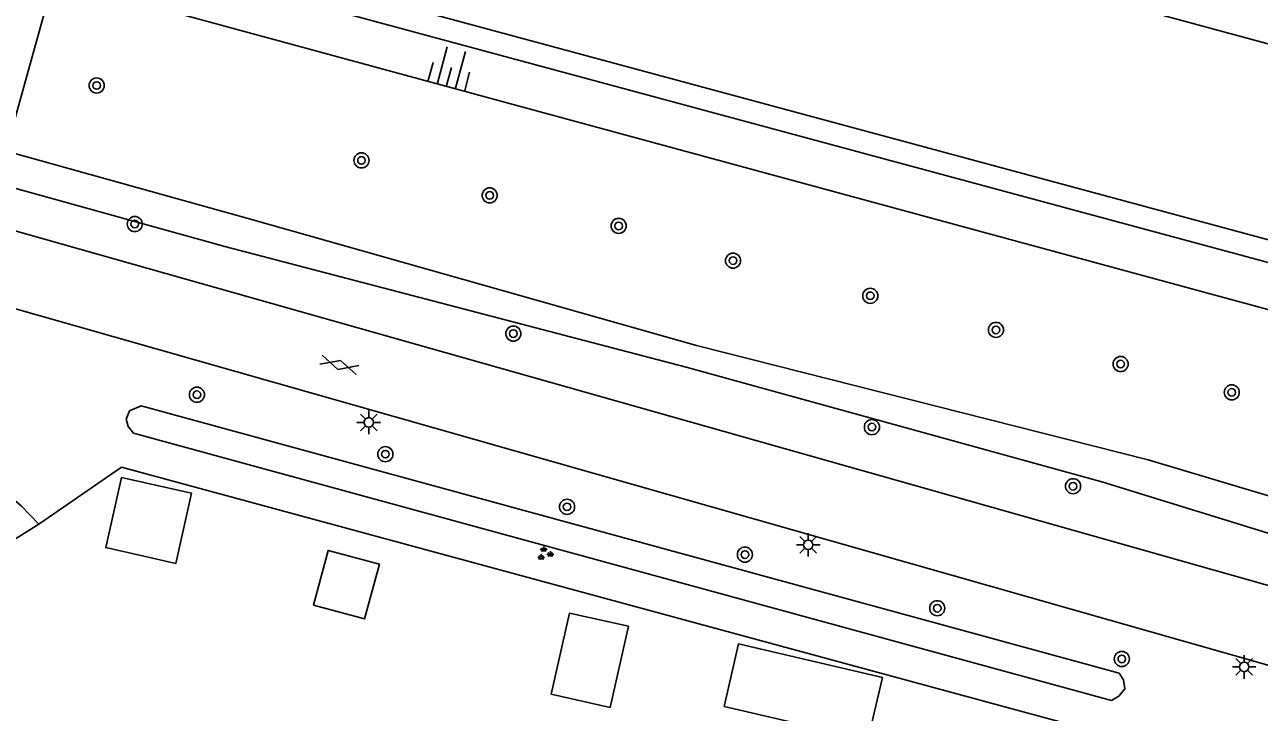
# Model space of a CAD drawing. Extents: x 128000 to 131008, y 398996 to 402500.
# Drawn here: x 128886.2 to 128951.5, y 399474.5 to 399510.9 of the extents above; entities that cross this region are included whole.
import ezdxf

# ---------------------------------------------------------------- set-up
doc = ezdxf.new("R2010")
doc.units = 0
for name, color, linetype in [('gg-afsc-erfafscheiding', 7, 'Continuous'), ('gg-bbg-gedigitaliseerde bijgebouw', 7, 'Continuous'), ('gg-bbg-luifel en loopbrug', 7, 'Continuous'), ('gg-knt-BGT kruinlijn', 7, 'Continuous'), ('gg-knt-verharding', 7, 'Continuous'), ('gg-kntw-beschoeiing', 7, 'Continuous'), ('gg-kntw-bovenkant insteek waterloop', 7, 'Continuous'), ('gg-kntw-greppel-droge sloot', 7, 'Continuous'), ('gg-kwrk-duiker nz vlak', 7, 'Continuous'), ('gt-grn-groengrens', 7, 'Continuous'), ('gt-grn-vlakafsluiter', 7, 'Continuous'), ('gt-symb-boom', 7, 'Continuous'), ('gt-symb-gesloten verharding', 7, 'Continuous'), ('gt-symb-groenvak', 7, 'Continuous'), ('gt-symb-lichtmast', 7, 'Continuous'), ('gt-symb-talud symbool', 7, 'Continuous')]:
    doc.layers.add(name, color=color, linetype=linetype)

# ---------------------------------------------------------------- blocks, each defined once
blk = doc.blocks.new('gt0-BOOM')
at = {"layer": 'gt-symb-boom'}
for radius in [0.4, 0.2]:
    blk.add_circle((0, 0), radius, dxfattribs=at)
blk = doc.blocks.new('gt0-LMAST')
at = {"layer": 'gt-symb-lichtmast'}
for p, q in [((-0.182, 0.173), (-0.447, 0.438)), ((-0.005, 0.246), (-0.005, 0.621)), ((0.172, 0.173), (0.437, 0.438)), ((-0.255, -0.004), (-0.63, -0.004)), ((-0.182, -0.181), (-0.447, -0.446)), ((-0.005, -0.254), (-0.005, -0.629)), ((0.437, -0.446), (0.172, -0.181)), ((0.245, -0.004), (0.62, -0.004))]:
    blk.add_line(p, q, dxfattribs=at)
blk.add_circle((-0.005, -0.004), 0.25, dxfattribs=at)
blk = doc.blocks.new('gt0-GRVAK')
at = {"layer": 'gt-symb-groenvak'}
for p, q in [((-0.11, 0.189), (-0.228, 0.24)), ((-0.182, 0.153), (0.088, 0.153)), ((-0.091, 0.211), (-0.156, 0.322)), ((-0.047, 0.214), (-0.047, 0.393)), ((-0.004, 0.211), (0.061, 0.322)), ((0.015, 0.189), (0.133, 0.24)), ((0.262, -0.052), (0.197, 0.059)), ((0.305, -0.049), (0.305, 0.13)), ((0.349, -0.052), (0.414, 0.059)), ((-0.245, -0.228), (-0.363, -0.177)), ((-0.318, -0.264), (-0.047, -0.264)), ((-0.226, -0.206), (-0.291, -0.095)), ((-0.183, -0.203), (-0.183, -0.024)), ((-0.139, -0.206), (-0.074, -0.095)), ((-0.12, -0.228), (-0.002, -0.177)), ((0.243, -0.074), (0.125, -0.023)), ((0.17, -0.11), (0.441, -0.11)), ((0.368, -0.074), (0.486, -0.023))]:
    blk.add_line(p, q, dxfattribs=at)
blk = doc.blocks.new('gt0-TALUD_1')
at = {"layer": 'gt-symb-talud symbool'}
for p, q in [((-1, -1), (-1, 0)), ((-0.5, -2), (-0.5, 0)), ((0.5, -2), (0.5, 0)), ((1, -1), (1, 0)), ((0, -1), (0, 0))]:
    blk.add_line(p, q, dxfattribs=at)
blk = doc.blocks.new('gt0-GESVH1')
at = {"layer": 'gt-symb-gesloten verharding'}
for p, q in [((-0.992, -0.261), (0.008, 0.239)), ((0.008, -0.261), (-0.992, 0.239)), ((0.008, 0.239), (1.008, -0.261)), ((1.008, 0.239), (0.008, -0.261))]:
    blk.add_line(p, q, dxfattribs=at)

msp = doc.modelspace()

# ---------------------------------------------------------------- linework, layer by layer
at = {"layer": 'gg-afsc-erfafscheiding'}
msp.add_line((128962.286, 399468.182), (128891.298, 399487.444), dxfattribs=at)
at = {"layer": 'gg-bbg-gedigitaliseerde bijgebouw'}
for points in [[(128891.294, 399486.892), (128895.001, 399486.057), (128894.166, 399482.35), (128890.459, 399483.185), (128891.294, 399486.892)], [(128914.988, 399479.723), (128918.11, 399479.02), (128917.143, 399474.728), (128914.021, 399475.431), (128914.988, 399479.723)]]:
    msp.add_lwpolyline(points, dxfattribs=at)
at = {"layer": 'gg-bbg-luifel en loopbrug'}
for points in [[(128901.446, 399480.142), (128904.148, 399479.409), (128904.934, 399482.304), (128902.231, 399483.037), (128901.446, 399480.142)], [(128923.173, 399474.775), (128930.775, 399473.005), (128931.546, 399476.317), (128923.944, 399478.086), (128923.173, 399474.775)]]:
    msp.add_lwpolyline(points, dxfattribs=at)
at = {"layer": 'gg-knt-BGT kruinlijn'}
msp.add_line((128845.658, 399524.681), (128964.93, 399492.258), dxfattribs=at)
msp.add_lwpolyline([(128880.13, 399487.09), (128884.961, 399486.258), (128885.983, 399485.39), (128886.922, 399484.431)], dxfattribs=at)
at = {"layer": 'gg-knt-verharding'}
msp.add_line((128952.017, 399476.947), (128843.43, 399507.84), dxfattribs=at)
msp.add_lwpolyline([(128961.54, 399478.33), (128954.59, 399480.44), (128829.99, 399515.72)], dxfattribs=at)
at = {"layer": 'gg-kntw-beschoeiing'}
msp.add_line((128889.868, 399516.254), (128950.016, 399500), dxfattribs=at)
for points in [[(128958.275, 399508.126), (128851.48, 399537.06), (128849.645, 399535.987)], [(128966.339, 399497.631), (128965.42, 399497.9), (128963, 399496.49), (128950.016, 399500)]]:
    msp.add_lwpolyline(points, dxfattribs=at)
at = {"layer": 'gg-kntw-bovenkant insteek waterloop'}
for points in [[(128962.195, 399481.417), (128960.297, 399481.379), (128943.164, 399486.67), (128921.16, 399492.726), (128896.768, 399499.112), (128871.129, 399506.222), (128846.145, 399513.323), (128836.883, 399516.012), (128836.072, 399516.265), (128834.773, 399517.135), (128834.862, 399517.663)], [(128834.862, 399517.663), (128837.225, 399517.643), (128845.846, 399515.381), (128856.967, 399512.374), (128871.899, 399507.874), (128898.112, 399500.569), (128921.714, 399493.886), (128945.614, 399487.822), (128955.512, 399484.866)]]:
    msp.add_lwpolyline(points, dxfattribs=at)
at = {"layer": 'gg-kntw-greppel-droge sloot'}
msp.add_lwpolyline([(128891.543, 399489.988), (128891.719, 399490.416), (128892.33, 399490.682), (128944.068, 399476.545), (128944.301, 399476.181), (128944.371, 399475.719), (128944.055, 399475.324), (128943.672, 399475.098), (128891.934, 399489.235), (128891.649, 399489.592), (128891.543, 399489.988)], dxfattribs=at)
at = {"layer": 'gg-kwrk-duiker nz vlak'}
msp.add_line((128888.261, 399515.289), (128885.332, 399504.712), dxfattribs=at)
at = {"layer": 'gt-grn-groengrens'}
msp.add_lwpolyline([(128966.037, 399496.503), (128963.723, 399495.102), (128888.314, 399515.48)], dxfattribs=at)
at = {"layer": 'gt-grn-vlakafsluiter'}
msp.add_line((128891.298, 399487.444), (128886.922, 399484.431), dxfattribs=at)
msp.add_lwpolyline([(128883.73, 399481.18), (128885.26, 399483.38), (128886.922, 399484.431)], dxfattribs=at)

# ---------------------------------------------------------------- block references
at = {"layer": 'gt-symb-boom'}
for p in [(128889.979, 399507.639), (128903.989, 399503.676), (128910.771, 399501.824), (128891.995, 399500.307), (128917.596, 399500.209), (128923.647, 399498.371), (128930.908, 399496.511), (128937.556, 399494.705), (128912.023, 399494.509), (128944.152, 399492.898), (128950.031, 399491.4), (128895.284, 399491.275), (128930.995, 399489.561), (128905.254, 399488.13), (128941.636, 399486.431), (128914.866, 399485.343), (128924.274, 399482.814), (128934.45, 399479.975), (128944.215, 399477.291)]:
    msp.add_blockref('gt0-BOOM', p, dxfattribs=at)
at = {"layer": 'gt-symb-gesloten verharding', "rotation": -15.898187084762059}
msp.add_blockref('gt0-GESVH1', (128902.806, 399492.866), dxfattribs=at)
at = {"layer": 'gt-symb-groenvak'}
msp.add_blockref('gt0-GRVAK', (128913.676, 399482.858), dxfattribs=at)
at = {"layer": 'gt-symb-lichtmast'}
for p in [(128904.376, 399489.815), (128927.632, 399483.334), (128950.694, 399476.872)]:
    msp.add_blockref('gt0-LMAST', p, dxfattribs=at)
at = {"layer": 'gt-symb-talud symbool', "xscale": 0.9999344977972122, "yscale": 0.9999344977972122, "rotation": 164.81021282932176}
msp.add_blockref('gt0-TALUD_1', (128908.485, 399507.633), dxfattribs=at)

doc.saveas('drawing.dxf')
